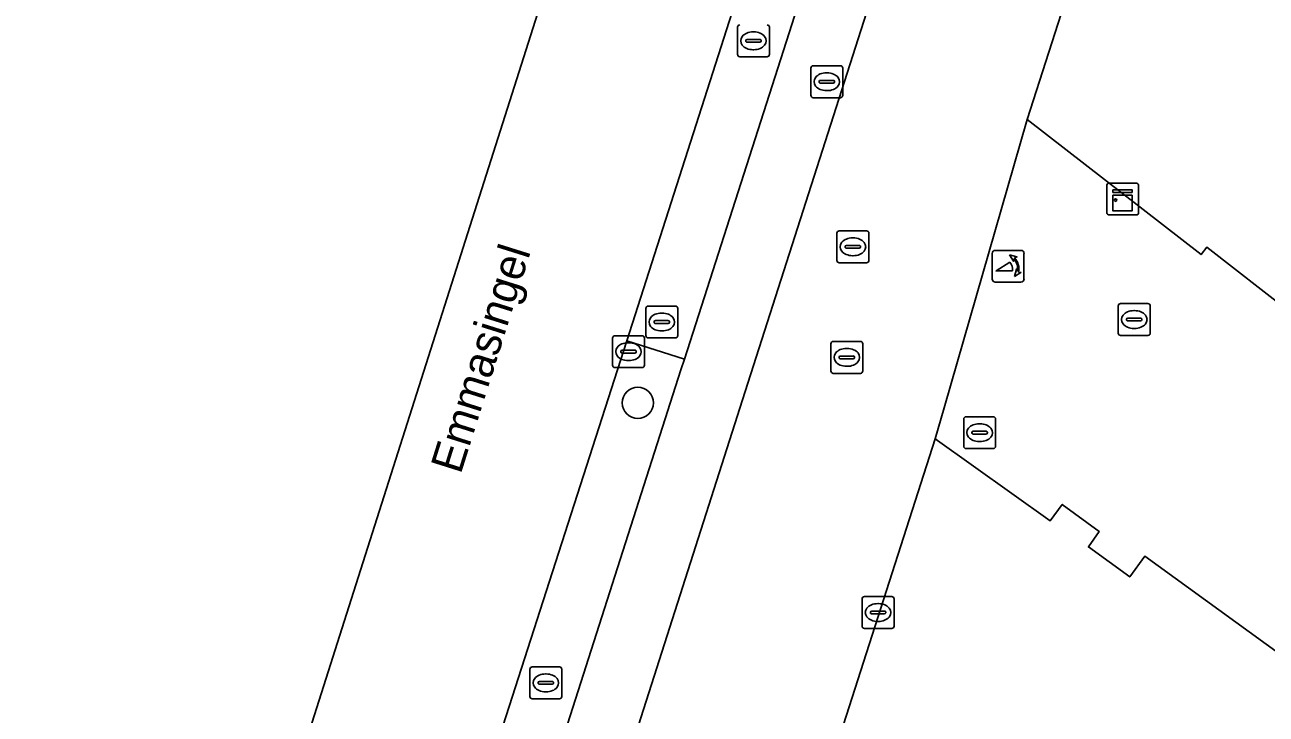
# Model space of a CAD drawing. Extents: x 161087 to 161926, y 382572 to 383873.
# Drawn here: x 161090.33 to 161129.24, y 383365.62 to 383387.22 of the extents above; entities that cross this region are included whole.
import ezdxf

# ---------------------------------------------------------------- set-up
doc = ezdxf.new("R2010")
doc.units = 0
for name, color, linetype in [('IMGEO_Berm_groen', 7, 'Continuous'), ('IMGEO_Boom', 7, 'Continuous'), ('IMGEO_Fietspad_gesloten', 7, 'Continuous'), ('IMGEO_Kast', 7, 'Continuous'), ('IMGEO_Kolk', 7, 'Continuous'), ('IMGEO_Openbare_ruimte_label', 7, 'Continuous'), ('IMGEO_Pand', 7, 'Continuous'), ('IMGEO_Poller', 7, 'Continuous'), ('IMGEO_Rijbaan_lokaal_open', 7, 'Continuous'), ('IMGEO_Rioolput', 7, 'Continuous'), ('IMGEO_Voetgangersgebied_open', 7, 'Continuous'), ('IMGEO_Voetpad_open', 7, 'Continuous')]:
    doc.layers.add(name, color=color, linetype=linetype)

msp = doc.modelspace()

# ---------------------------------------------------------------- linework, layer by layer
at = {"layer": 'IMGEO_Berm_groen'}
msp.add_lwpolyline([(161110.893, 383376.406), (161111.001, 383376.742), (161109.191, 383377.32), (161102.204, 383355.599), (161104.03, 383354.985)], close=True, dxfattribs=at)
at = {"layer": 'IMGEO_Boom'}
msp.add_circle((161109.54, 383375.372), 0.489, dxfattribs=at)
at = {"layer": 'IMGEO_Fietspad_gesloten'}
msp.add_lwpolyline([(161155.682, 383515.827), (161151.246, 383501.964), (161146.975, 383488.617), (161146.735, 383487.867), (161138.885, 383463.652), (161136.844, 383457.354), (161135.989, 383454.718), (161134.743, 383450.833), (161134.175, 383449.057), (161126.242, 383424.257), (161118.23, 383399.279), (161116.849, 383394.973), (161115.434, 383390.563), (161111.001, 383376.742), (161110.893, 383376.406), (161104.03, 383354.985), (161103.525, 383353.409), (161105.564, 383352.758), (161112.902, 383375.733), (161128.554, 383424.564)], dxfattribs=at)
at = {"layer": 'IMGEO_Kast'}
for p, q in [((161124.238, 383381.335), (161124.238, 383382.176)), ((161124.238, 383382.176), (161124.238, 383381.335)), ((161124.313, 383382.26), (161125.154, 383382.26)), ((161125.154, 383382.26), (161124.313, 383382.26)), ((161125.238, 383382.185), (161125.238, 383381.344)), ((161125.238, 383381.344), (161125.238, 383382.185)), ((161125.163, 383381.26), (161124.322, 383381.26)), ((161124.322, 383381.26), (161125.163, 383381.26))]:
    msp.add_line(p, q, dxfattribs=at)
for points in [[(161124.433, 383382.05), (161125.033, 383382.05), (161125.033, 383381.965), (161124.433, 383381.965), (161124.433, 383382.05)], [(161124.433, 383381.875), (161125.033, 383381.875), (161125.033, 383381.386), (161124.433, 383381.386), (161124.433, 383381.875)]]:
    msp.add_lwpolyline(points, dxfattribs=at)
msp.add_circle((161124.517, 383381.724), 0.0377, dxfattribs=at)
for centre, start, end in [((161124.316, 383382.182), 92.4484, 184.2845), ((161124.316, 383382.182), 92.4484, 184.2845), ((161125.16, 383382.182), 2.4484, 94.2845), ((161125.16, 383382.182), 2.4484, 94.2845), ((161124.316, 383381.338), 182.4484, 274.2845), ((161124.316, 383381.338), 182.4484, 274.2845), ((161125.16, 383381.338), 272.4484, 4.2845), ((161125.16, 383381.338), 272.4484, 4.2845)]:
    msp.add_arc(centre, 0.0779, start, end, dxfattribs=at)
at = {"layer": 'IMGEO_Kolk'}
for p, q in [((161108.747, 383376.551), (161108.747, 383377.403)), ((161108.822, 383377.477), (161109.674, 383377.477)), ((161109.748, 383377.403), (161109.748, 383376.551)), ((161109.006, 383376.971), (161109.006, 383376.983)), ((161109.049, 383377.02), (161109.447, 383377.02)), ((161109.235, 383377.257), (161109.26, 383377.257)), ((161109.49, 383376.983), (161109.49, 383376.971)), ((161109.444, 383376.934), (161109.046, 383376.934)), ((161109.258, 383376.697), (161109.233, 383376.697)), ((161109.674, 383376.477), (161108.822, 383376.477)), ((161116.57, 383368.376), (161116.57, 383369.228)), ((161116.645, 383369.302), (161117.497, 383369.302)), ((161117.571, 383369.228), (161117.571, 383368.376)), ((161116.829, 383368.796), (161116.829, 383368.808)), ((161116.872, 383368.845), (161117.27, 383368.845)), ((161117.058, 383369.082), (161117.083, 383369.082)), ((161117.313, 383368.808), (161117.313, 383368.796)), ((161117.267, 383368.759), (161116.869, 383368.759)), ((161117.081, 383368.522), (161117.056, 383368.522)), ((161117.497, 383368.302), (161116.645, 383368.302))]:
    msp.add_line(p, q, dxfattribs=at)
for points in [[(161108.747, 383376.551), (161108.747, 383377.403)], [(161108.822, 383377.477), (161109.674, 383377.477)], [(161109.748, 383377.403), (161109.748, 383376.551)], [(161109.674, 383376.477), (161108.822, 383376.477)], [(161116.57, 383368.376), (161116.57, 383369.228)], [(161116.645, 383369.302), (161117.497, 383369.302)], [(161117.571, 383369.228), (161117.571, 383368.376)], [(161117.497, 383368.302), (161116.645, 383368.302)]]:
    msp.add_lwpolyline(points, dxfattribs=at)
for centre, radius, start, end in [((161108.824, 383377.401), 0.0765, 91.552, 178.448), ((161108.824, 383377.401), 0.0765, 91.552, 178.448), ((161109.672, 383377.401), 0.0765, 1.552, 88.448), ((161109.672, 383377.401), 0.0765, 1.552, 88.448), ((161109.046, 383376.98), 0.0403, 85.8775, 175.7526), ((161109.043, 383376.97), 0.0366, 178.938, 274.7102), ((161109.447, 383376.977), 0.043, 264.8664, 352.4533), ((161109.451, 383376.982), 0.0386, 1.7309, 96.639), ((161108.824, 383376.553), 0.0765, 181.552, 268.448), ((161108.824, 383376.553), 0.0765, 181.552, 268.448), ((161109.672, 383376.553), 0.0765, 271.552, 358.448), ((161109.672, 383376.553), 0.0765, 271.552, 358.448), ((161116.647, 383369.226), 0.0765, 91.552, 178.448), ((161116.647, 383369.226), 0.0765, 91.552, 178.448), ((161117.495, 383369.226), 0.0765, 1.552, 88.448), ((161117.495, 383369.226), 0.0765, 1.552, 88.448), ((161116.869, 383368.805), 0.0403, 85.8775, 175.7526), ((161116.866, 383368.795), 0.0366, 178.938, 274.7102), ((161117.27, 383368.802), 0.043, 264.8664, 352.4533), ((161117.274, 383368.807), 0.0386, 1.7309, 96.639), ((161116.647, 383368.378), 0.0765, 181.552, 268.448), ((161116.647, 383368.378), 0.0765, 181.552, 268.448), ((161117.495, 383368.378), 0.0765, 271.552, 358.448), ((161117.495, 383368.378), 0.0765, 271.552, 358.448)]:
    msp.add_arc(centre, radius, start, end, dxfattribs=at)
for centre, major_axis, ratio, start_param, end_param in [((161109.234, 383376.977), (-0.387, 0.002), 0.722429, 4.712389, 7.853982), ((161109.259, 383376.977), (-0.39, 0.002), 0.717154, 1.570796, 4.712389), ((161117.057, 383368.802), (-0.387, 0.002), 0.722429, 4.712389, 7.853982), ((161117.082, 383368.802), (-0.39, 0.002), 0.717154, 1.570796, 4.712389)]:
    msp.add_ellipse(centre, major_axis=major_axis, ratio=ratio, start_param=start_param, end_param=end_param, dxfattribs=at)
at = {"layer": 'IMGEO_Pand'}
for points in [[(161125.139, 383394.812), (161121.743, 383384.25), (161127.193, 383380.016), (161127.377, 383380.253), (161129.973, 383378.226)], [(161153.873, 383341.933), (161156.37, 383345.388), (161157.604, 383344.497), (161158.897, 383346.301), (161125.428, 383370.565), (161124.958, 383369.918), (161123.663, 383370.857), (161124.001, 383371.34), (161122.843, 383372.189), (161122.467, 383371.676), (161118.857, 383374.248), (161115.542, 383363.895), (161115.723, 383363.759), (161117.408, 383362.5), (161114.254, 383358.278), (161114.039, 383358.421), (161109.064, 383351.415), (161108.922, 383351.214), (161120.364, 383345.008), (161125.47, 383342.135)]]:
    msp.add_lwpolyline(points, dxfattribs=at)
at = {"layer": 'IMGEO_Poller'}
for p, q in [((161121.55, 383380.151), (161120.742, 383380.151)), ((161121.55, 383380.151), (161120.742, 383380.151)), ((161120.648, 383380.056), (161120.648, 383379.249)), ((161120.648, 383380.056), (161120.648, 383379.249)), ((161121.644, 383379.249), (161121.644, 383380.056)), ((161121.644, 383379.249), (161121.644, 383380.056)), ((161120.742, 383379.154), (161121.55, 383379.154)), ((161120.742, 383379.154), (161121.55, 383379.154))]:
    msp.add_line(p, q, dxfattribs=at)
for points in [[(161121.283, 383379.507), (161120.77, 383379.507), (161121.2, 383379.782)], [(161121.327, 383379.88), (161121.315, 383379.807), (161121.19, 383380.012)], [(161121.19, 383380.012), (161121.421, 383379.946), (161121.35, 383379.914)], [(161121.343, 383379.335), (161121.409, 383379.566), (161121.439, 383379.498)], [(161121.475, 383379.471), (161121.547, 383379.46), (161121.343, 383379.335)]]:
    msp.add_lwpolyline(points, dxfattribs=at)
for centre, radius, start, end in [((161120.742, 383380.056), 0.0946, 90, 180), ((161120.742, 383380.056), 0.0946, 90, 180), ((161121.55, 383380.056), 0.0946, 0, 90), ((161121.55, 383380.056), 0.0946, 0, 90), ((161120.955, 383379.557), 0.332, 351.3247, 42.4854), ((161120.969, 383379.567), 0.476, 351.7527, 41.1691), ((161120.969, 383379.567), 0.516, 349.3569, 42.2912), ((161120.742, 383379.249), 0.0946, 180, 270), ((161120.742, 383379.249), 0.0946, 180, 270), ((161121.55, 383379.249), 0.0946, 270, 0), ((161121.55, 383379.249), 0.0946, 270, 0)]:
    msp.add_arc(centre, radius, start, end, dxfattribs=at)
at = {"layer": 'IMGEO_Rijbaan_lokaal_open'}
msp.add_lwpolyline([(161090.326, 383337.057), (161093.567, 383336.023), (161095.728, 383335.334), (161101.633, 383353.812), (161101.691, 383353.995), (161102.204, 383355.599), (161109.191, 383377.32), (161113.625, 383391.147), (161108.114, 383392.971), (161108.08, 383392.862), (161091.959, 383342.19)], close=True, dxfattribs=at)
at = {"layer": 'IMGEO_Rioolput'}
for p, q in [((161112.664, 383386.291), (161112.664, 383387.143)), ((161113.665, 383387.143), (161113.665, 383386.291)), ((161112.923, 383386.711), (161112.923, 383386.723)), ((161112.966, 383386.76), (161113.364, 383386.76)), ((161113.152, 383386.997), (161113.177, 383386.997)), ((161113.407, 383386.723), (161113.407, 383386.711)), ((161113.361, 383386.674), (161112.963, 383386.674)), ((161113.175, 383386.437), (161113.15, 383386.437)), ((161113.591, 383386.217), (161112.739, 383386.217)), ((161115.038, 383385.935), (161115.89, 383385.935)), ((161114.963, 383385.009), (161114.963, 383385.861)), ((161115.451, 383385.715), (161115.476, 383385.715)), ((161115.964, 383385.861), (161115.964, 383385.009)), ((161115.222, 383385.429), (161115.222, 383385.441)), ((161115.66, 383385.392), (161115.262, 383385.392)), ((161115.265, 383385.478), (161115.663, 383385.478)), ((161115.474, 383385.155), (161115.449, 383385.155)), ((161115.706, 383385.441), (161115.706, 383385.429)), ((161115.89, 383384.935), (161115.038, 383384.935)), ((161115.781, 383379.837), (161115.781, 383380.689)), ((161115.856, 383380.763), (161116.708, 383380.763)), ((161116.269, 383380.543), (161116.294, 383380.543)), ((161116.782, 383380.689), (161116.782, 383379.837)), ((161116.04, 383380.257), (161116.04, 383380.269)), ((161116.478, 383380.22), (161116.08, 383380.22)), ((161116.083, 383380.306), (161116.481, 383380.306)), ((161116.524, 383380.269), (161116.524, 383380.257)), ((161116.708, 383379.763), (161115.856, 383379.763)), ((161116.292, 383379.983), (161116.267, 383379.983)), ((161109.791, 383377.479), (161109.791, 383378.331)), ((161109.866, 383378.405), (161110.718, 383378.405)), ((161110.279, 383378.185), (161110.304, 383378.185)), ((161110.792, 383378.331), (161110.792, 383377.479)), ((161124.599, 383377.557), (161124.599, 383378.409)), ((161124.674, 383378.483), (161125.526, 383378.483)), ((161125.087, 383378.263), (161125.112, 383378.263)), ((161125.6, 383378.409), (161125.6, 383377.557)), ((161110.05, 383377.899), (161110.05, 383377.911)), ((161110.488, 383377.862), (161110.09, 383377.862)), ((161110.093, 383377.948), (161110.491, 383377.948)), ((161110.534, 383377.911), (161110.534, 383377.899)), ((161124.858, 383377.977), (161124.858, 383377.989)), ((161125.296, 383377.94), (161124.898, 383377.94)), ((161124.901, 383378.026), (161125.299, 383378.026)), ((161125.342, 383377.989), (161125.342, 383377.977)), ((161110.718, 383377.405), (161109.866, 383377.405)), ((161110.302, 383377.625), (161110.277, 383377.625)), ((161125.526, 383377.483), (161124.674, 383377.483)), ((161125.11, 383377.703), (161125.085, 383377.703)), ((161115.591, 383376.371), (161115.591, 383377.223)), ((161115.666, 383377.297), (161116.518, 383377.297)), ((161116.079, 383377.077), (161116.104, 383377.077)), ((161116.592, 383377.223), (161116.592, 383376.371)), ((161115.85, 383376.791), (161115.85, 383376.803)), ((161116.288, 383376.754), (161115.89, 383376.754)), ((161115.893, 383376.84), (161116.291, 383376.84)), ((161116.334, 383376.803), (161116.334, 383376.791)), ((161116.518, 383376.297), (161115.666, 383376.297)), ((161116.102, 383376.517), (161116.077, 383376.517)), ((161119.754, 383374.012), (161119.754, 383374.864)), ((161119.829, 383374.938), (161120.681, 383374.938)), ((161120.242, 383374.718), (161120.267, 383374.718)), ((161120.755, 383374.864), (161120.755, 383374.012)), ((161120.013, 383374.432), (161120.013, 383374.444)), ((161120.451, 383374.395), (161120.053, 383374.395)), ((161120.056, 383374.481), (161120.454, 383374.481)), ((161120.497, 383374.444), (161120.497, 383374.432)), ((161120.681, 383373.938), (161119.829, 383373.938)), ((161120.265, 383374.158), (161120.24, 383374.158)), ((161106.156, 383366.171), (161106.156, 383367.023)), ((161106.231, 383367.097), (161107.083, 383367.097)), ((161106.644, 383366.877), (161106.669, 383366.877)), ((161107.157, 383367.023), (161107.157, 383366.171)), ((161106.415, 383366.591), (161106.415, 383366.603)), ((161106.853, 383366.554), (161106.455, 383366.554)), ((161106.458, 383366.64), (161106.856, 383366.64)), ((161106.899, 383366.603), (161106.899, 383366.591)), ((161107.083, 383366.097), (161106.231, 383366.097)), ((161106.667, 383366.317), (161106.642, 383366.317))]:
    msp.add_line(p, q, dxfattribs=at)
for points in [[(161112.664, 383386.291), (161112.664, 383387.143)], [(161113.665, 383387.143), (161113.665, 383386.291)], [(161113.591, 383386.217), (161112.739, 383386.217)], [(161115.038, 383385.935), (161115.89, 383385.935)], [(161114.963, 383385.009), (161114.963, 383385.861)], [(161115.964, 383385.861), (161115.964, 383385.009)], [(161115.89, 383384.935), (161115.038, 383384.935)], [(161115.781, 383379.837), (161115.781, 383380.689)], [(161115.856, 383380.763), (161116.708, 383380.763)], [(161116.782, 383380.689), (161116.782, 383379.837)], [(161116.708, 383379.763), (161115.856, 383379.763)], [(161109.791, 383377.479), (161109.791, 383378.331)], [(161109.866, 383378.405), (161110.718, 383378.405)], [(161110.792, 383378.331), (161110.792, 383377.479)], [(161124.599, 383377.557), (161124.599, 383378.409)], [(161124.674, 383378.483), (161125.526, 383378.483)], [(161125.6, 383378.409), (161125.6, 383377.557)], [(161110.718, 383377.405), (161109.866, 383377.405)], [(161125.526, 383377.483), (161124.674, 383377.483)], [(161115.591, 383376.371), (161115.591, 383377.223)], [(161115.666, 383377.297), (161116.518, 383377.297)], [(161116.592, 383377.223), (161116.592, 383376.371)], [(161116.518, 383376.297), (161115.666, 383376.297)], [(161119.754, 383374.012), (161119.754, 383374.864)], [(161119.829, 383374.938), (161120.681, 383374.938)], [(161120.755, 383374.864), (161120.755, 383374.012)], [(161120.681, 383373.938), (161119.829, 383373.938)], [(161106.156, 383366.171), (161106.156, 383367.023)], [(161106.231, 383367.097), (161107.083, 383367.097)], [(161107.157, 383367.023), (161107.157, 383366.171)], [(161107.083, 383366.097), (161106.231, 383366.097)]]:
    msp.add_lwpolyline(points, dxfattribs=at)
for centre, radius, start, end in [((161112.741, 383387.141), 0.0765, 91.552, 178.448), ((161112.741, 383387.141), 0.0765, 91.552, 178.448), ((161113.589, 383387.141), 0.0765, 1.552, 88.448), ((161113.589, 383387.141), 0.0765, 1.552, 88.448), ((161112.963, 383386.72), 0.0403, 85.8775, 175.7526), ((161112.96, 383386.71), 0.0366, 178.938, 274.7102), ((161113.364, 383386.717), 0.043, 264.8664, 352.4533), ((161113.368, 383386.722), 0.0386, 1.7309, 96.639), ((161112.741, 383386.293), 0.0765, 181.552, 268.448), ((161112.741, 383386.293), 0.0765, 181.552, 268.448), ((161113.589, 383386.293), 0.0765, 271.552, 358.448), ((161113.589, 383386.293), 0.0765, 271.552, 358.448), ((161115.04, 383385.859), 0.0765, 91.552, 178.448), ((161115.04, 383385.859), 0.0765, 91.552, 178.448), ((161115.888, 383385.859), 0.0765, 1.552, 88.448), ((161115.888, 383385.859), 0.0765, 1.552, 88.448), ((161115.262, 383385.438), 0.0403, 85.8775, 175.7526), ((161115.259, 383385.428), 0.0366, 178.938, 274.7102), ((161115.663, 383385.435), 0.043, 264.8664, 352.4533), ((161115.667, 383385.44), 0.0386, 1.7309, 96.639), ((161115.04, 383385.011), 0.0765, 181.552, 268.448), ((161115.04, 383385.011), 0.0765, 181.552, 268.448), ((161115.888, 383385.011), 0.0765, 271.552, 358.448), ((161115.888, 383385.011), 0.0765, 271.552, 358.448), ((161115.858, 383380.687), 0.0765, 91.552, 178.448), ((161115.858, 383380.687), 0.0765, 91.552, 178.448), ((161116.706, 383380.687), 0.0765, 1.552, 88.448), ((161116.706, 383380.687), 0.0765, 1.552, 88.448), ((161116.08, 383380.266), 0.0403, 85.8775, 175.7526), ((161116.077, 383380.256), 0.0366, 178.938, 274.7102), ((161116.481, 383380.263), 0.043, 264.8664, 352.4533), ((161116.485, 383380.268), 0.0386, 1.7309, 96.639), ((161115.858, 383379.839), 0.0765, 181.552, 268.448), ((161115.858, 383379.839), 0.0765, 181.552, 268.448), ((161116.706, 383379.839), 0.0765, 271.552, 358.448), ((161116.706, 383379.839), 0.0765, 271.552, 358.448), ((161109.868, 383378.329), 0.0765, 91.552, 178.448), ((161109.868, 383378.329), 0.0765, 91.552, 178.448), ((161110.716, 383378.329), 0.0765, 1.552, 88.448), ((161110.716, 383378.329), 0.0765, 1.552, 88.448), ((161124.676, 383378.407), 0.0765, 91.552, 178.448), ((161124.676, 383378.407), 0.0765, 91.552, 178.448), ((161125.524, 383378.407), 0.0765, 1.552, 88.448), ((161125.524, 383378.407), 0.0765, 1.552, 88.448), ((161110.09, 383377.908), 0.0403, 85.8775, 175.7526), ((161110.087, 383377.898), 0.0366, 178.938, 274.7102), ((161110.491, 383377.905), 0.043, 264.8664, 352.4533), ((161110.495, 383377.91), 0.0386, 1.7309, 96.639), ((161124.898, 383377.986), 0.0403, 85.8775, 175.7526), ((161124.895, 383377.976), 0.0366, 178.938, 274.7102), ((161125.299, 383377.983), 0.043, 264.8664, 352.4533), ((161125.303, 383377.988), 0.0386, 1.7309, 96.639), ((161109.868, 383377.481), 0.0765, 181.552, 268.448), ((161109.868, 383377.481), 0.0765, 181.552, 268.448), ((161110.716, 383377.481), 0.0765, 271.552, 358.448), ((161110.716, 383377.481), 0.0765, 271.552, 358.448), ((161124.676, 383377.559), 0.0765, 181.552, 268.448), ((161124.676, 383377.559), 0.0765, 181.552, 268.448), ((161125.524, 383377.559), 0.0765, 271.552, 358.448), ((161125.524, 383377.559), 0.0765, 271.552, 358.448), ((161115.668, 383377.221), 0.0765, 91.552, 178.448), ((161115.668, 383377.221), 0.0765, 91.552, 178.448), ((161116.516, 383377.221), 0.0765, 1.552, 88.448), ((161116.516, 383377.221), 0.0765, 1.552, 88.448), ((161115.89, 383376.8), 0.0403, 85.8775, 175.7526), ((161115.887, 383376.79), 0.0366, 178.938, 274.7102), ((161116.291, 383376.797), 0.043, 264.8664, 352.4533), ((161116.295, 383376.802), 0.0386, 1.7309, 96.639), ((161115.668, 383376.373), 0.0765, 181.552, 268.448), ((161115.668, 383376.373), 0.0765, 181.552, 268.448), ((161116.516, 383376.373), 0.0765, 271.552, 358.448), ((161116.516, 383376.373), 0.0765, 271.552, 358.448), ((161119.831, 383374.862), 0.0765, 91.552, 178.448), ((161119.831, 383374.862), 0.0765, 91.552, 178.448), ((161120.679, 383374.862), 0.0765, 1.552, 88.448), ((161120.679, 383374.862), 0.0765, 1.552, 88.448), ((161120.053, 383374.441), 0.0403, 85.8775, 175.7526), ((161120.05, 383374.431), 0.0366, 178.938, 274.7102), ((161120.454, 383374.438), 0.043, 264.8664, 352.4533), ((161120.458, 383374.443), 0.0386, 1.7309, 96.639), ((161119.831, 383374.014), 0.0765, 181.552, 268.448), ((161119.831, 383374.014), 0.0765, 181.552, 268.448), ((161120.679, 383374.014), 0.0765, 271.552, 358.448), ((161120.679, 383374.014), 0.0765, 271.552, 358.448), ((161106.233, 383367.021), 0.0765, 91.552, 178.448), ((161106.233, 383367.021), 0.0765, 91.552, 178.448), ((161107.081, 383367.021), 0.0765, 1.552, 88.448), ((161107.081, 383367.021), 0.0765, 1.552, 88.448), ((161106.455, 383366.6), 0.0403, 85.8775, 175.7526), ((161106.452, 383366.59), 0.0366, 178.938, 274.7102), ((161106.856, 383366.597), 0.043, 264.8664, 352.4533), ((161106.86, 383366.602), 0.0386, 1.7309, 96.639), ((161106.233, 383366.173), 0.0765, 181.552, 268.448), ((161106.233, 383366.173), 0.0765, 181.552, 268.448), ((161107.081, 383366.173), 0.0765, 271.552, 358.448), ((161107.081, 383366.173), 0.0765, 271.552, 358.448)]:
    msp.add_arc(centre, radius, start, end, dxfattribs=at)
for centre, major_axis, ratio, start_param, end_param in [((161113.151, 383386.717), (-0.387, 0.002), 0.722429, 4.712389, 7.853982), ((161113.176, 383386.717), (-0.39, 0.002), 0.717154, 1.570796, 4.712389), ((161115.45, 383385.435), (-0.387, 0.002), 0.722429, 4.712389, 7.853982), ((161115.475, 383385.435), (-0.39, 0.002), 0.717154, 1.570796, 4.712389), ((161116.268, 383380.263), (-0.387, 0.002), 0.722429, 4.712389, 7.853982), ((161116.293, 383380.263), (-0.39, 0.002), 0.717154, 1.570796, 4.712389), ((161110.278, 383377.905), (-0.387, 0.002), 0.722429, 4.712389, 7.853982), ((161110.303, 383377.905), (-0.39, 0.002), 0.717154, 1.570796, 4.712389), ((161125.086, 383377.983), (-0.387, 0.002), 0.722429, 4.712389, 7.853982), ((161125.111, 383377.983), (-0.39, 0.002), 0.717154, 1.570796, 4.712389), ((161116.078, 383376.797), (-0.387, 0.002), 0.722429, 4.712389, 7.853982), ((161116.103, 383376.797), (-0.39, 0.002), 0.717154, 1.570796, 4.712389), ((161120.241, 383374.438), (-0.387, 0.002), 0.722429, 4.712389, 7.853982), ((161120.266, 383374.438), (-0.39, 0.002), 0.717154, 1.570796, 4.712389), ((161106.643, 383366.597), (-0.387, 0.002), 0.722429, 4.712389, 7.853982), ((161106.668, 383366.597), (-0.39, 0.002), 0.717154, 1.570796, 4.712389)]:
    msp.add_ellipse(centre, major_axis=major_axis, ratio=ratio, start_param=start_param, end_param=end_param, dxfattribs=at)
at = {"layer": 'IMGEO_Voetgangersgebied_open'}
msp.add_lwpolyline([(161129.973, 383378.226), (161127.377, 383380.253), (161127.193, 383380.016), (161121.743, 383384.25), (161119.147, 383375.213), (161118.857, 383374.248), (161122.467, 383371.676), (161122.843, 383372.189), (161124.001, 383371.34), (161123.663, 383370.857), (161124.958, 383369.918), (161125.428, 383370.565), (161158.897, 383346.301)], dxfattribs=at)
at = {"layer": 'IMGEO_Voetpad_open'}
msp.add_lwpolyline([(161128.554, 383424.564), (161112.902, 383375.733), (161105.564, 383352.758), (161109.056, 383351.643), (161109.064, 383351.415), (161114.039, 383358.421), (161115.723, 383363.759), (161115.542, 383363.895), (161118.857, 383374.248), (161119.147, 383375.213), (161121.743, 383384.25), (161125.139, 383394.812)], dxfattribs=at)
msp.add_lwpolyline([(161115.434, 383390.563), (161113.625, 383391.147), (161109.191, 383377.32), (161111.001, 383376.742)], close=True, dxfattribs=at)

# ---------------------------------------------------------------- texts
at = {"layer": 'IMGEO_Openbare_ruimte_label'}
msp.add_text('Emmasingel', height=1, rotation=72.5434, dxfattribs=at).set_placement((161103.985, 383373.108))

doc.saveas('drawing.dxf')
